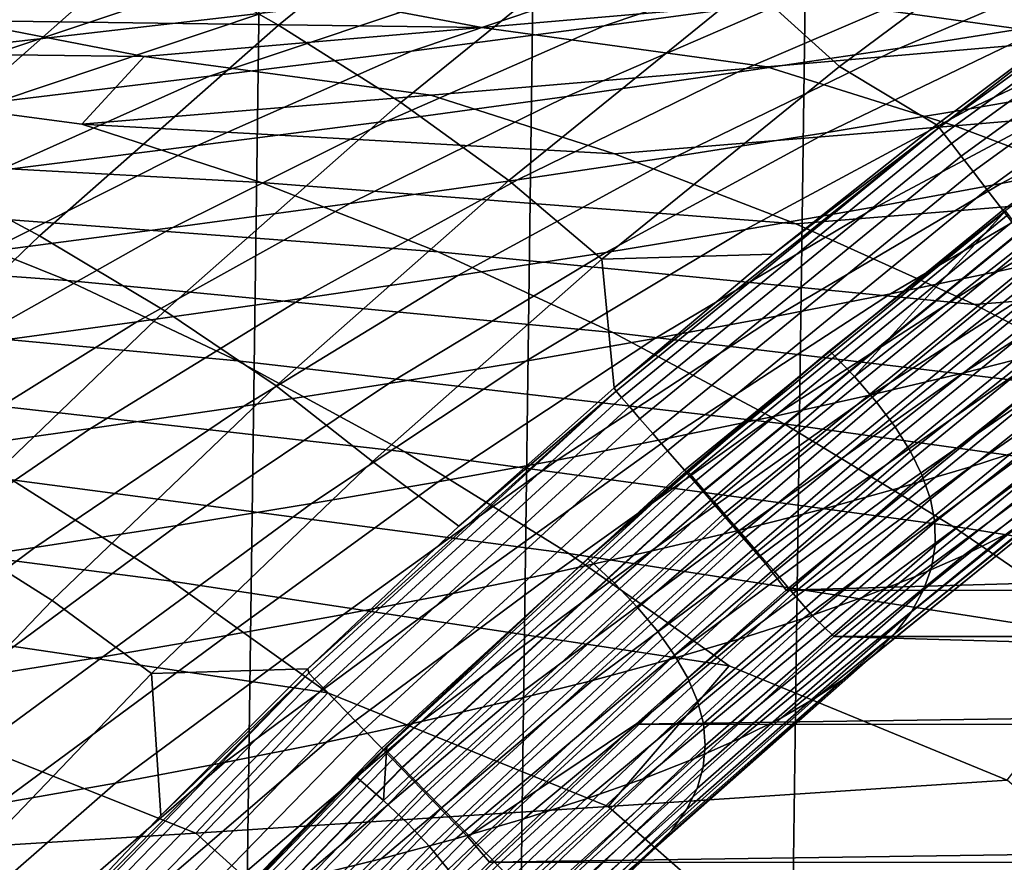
# Model space of a CAD drawing. Header units: metres. Extents: x -166 to 33, y -71 to 34.
# Tile 256 of 332: x 3.4 to 5.63, y 11.4 to 13.3. Entities that reach past the tile are written whole.
import ezdxf

# ---------------------------------------------------------------- set-up
doc = ezdxf.new("R2010")
doc.units = ezdxf.units.M
doc.layers.add('solid_12208131', color=7, linetype='CONTINUOUS')

msp = doc.modelspace()

# ---------------------------------------------------------------- linework, layer by layer
at = {"layer": 'solid_12208131'}
for points in [[(2.211184, -23.343184, -0.2), (2.833375, 23.271292, -0.2), (3.454813, 23.183413, -0.2), (2.833374, -23.271292, -0.2)], [(2.833374, -23.271292, -0.2), (3.454813, 23.183413, -0.2), (4.074116, 23.079647, -0.2), (3.454812, -23.183413, -0.2)], [(3.454812, -23.183413, -0.2), (4.074116, 23.079647, -0.2), (4.690669, 22.960131, -0.2), (4.074115, -23.079647, -0.2)], [(4.074115, -23.079647, -0.2), (4.690669, 22.960131, -0.2), (5.30349, 22.825026, -0.2), (4.690668, -22.960133, -0.2)], [(4.690668, -22.960133, -0.2), (5.30349, 22.825026, -0.2), (5.911822, 22.674566, -0.2), (5.303488, -22.825027, -0.2)], [(5.303488, -22.825027, -0.2), (5.911822, 22.674566, -0.2), (6.515336, 22.508831, -0.2), (5.91182, -22.674566, -0.2)], [(3.987666, 13.288642, 119.947594), (4.5463, 13.742145, 119.927429), (4.248061, 13.921711, 115.951706), (3.682292, 13.462282, 115.976242)], [(5.613755, 13.797772, 127.858727), (5.051898, 13.379014, 127.869843), (5.254609, 13.195552, 131.835968), (5.808834, 13.608568, 131.830048)], [(4.263602, 13.113696, 123.915817), (4.81502, 13.561229, 123.900238), (4.5463, 13.742145, 119.927429), (3.987666, 13.288642, 119.947594)], [(3.136012, 12.979865, 115.999924), (3.682292, 13.462282, 115.976242), (3.3498, 13.634567, 112.002052), (2.796706, 13.145977, 112.02977)], [(5.808834, 13.608568, 131.830048), (5.254609, 13.195552, 131.835968), (5.473254, 13.063764, 135.635895), (5.850543, 13.345993, 135.635834)], [(6.240782, 13.611244, 135.707077), (5.850543, 13.345993, 135.635834), (5.479037, 13.057771, 135.707077)], [(6.240782, 13.611244, 135.707077), (5.479037, 13.057771, 135.707077), (5.49016, 13.04333, 135.780701), (6.251066, 13.596194, 135.780701)], [(6.251066, 13.596194, 135.780701), (5.49016, 13.04333, 135.780701), (5.506862, 13.021646, 135.85144), (6.26651, 13.573594, 135.85144)], [(6.26651, 13.573594, 135.85144), (5.506862, 13.021646, 135.85144), (5.528878, 12.993065, 135.918167), (6.286865, 13.543805, 135.918167)], [(4.507781, 12.937494, 127.880615), (5.051898, 13.379014, 127.869843), (4.81502, 13.561229, 123.900238), (4.263602, 13.113696, 123.915817)], [(5.732033, 13.545034, 192.608948), (5.13649, 13.343105, 192.759048), (4.722967, 13.286849, 194.341476), (5.318596, 13.488344, 194.189774)], [(6.286865, 13.543805, 135.918167), (5.528878, 12.993065, 135.918167), (5.555855, 12.958042, 135.979797), (6.311809, 13.507304, 135.979797)], [(5.902186, 13.454686, 189.574829), (6.255547, 13.51009, 187.973679), (5.736758, 13.291456, 187.796494), (5.390101, 13.237022, 189.390717)], [(6.311809, 13.507304, 135.979797), (5.555855, 12.958042, 135.979797), (5.587362, 12.917139, 136.03537), (6.340941, 13.464674, 136.03537)], [(3.296762, 13.428148, 204.035828), (3.862101, 13.489097, 202.485062), (3.391067, 13.356988, 202.234528), (2.834333, 13.296741, 203.77774)], [(3.923671, 13.416669, 200.682968), (4.432734, 13.475824, 199.123413), (3.94991, 13.315969, 198.890884), (3.448939, 13.257609, 200.443008)], [(5.318596, 13.488344, 194.189774), (4.722967, 13.286849, 194.341476), (4.288203, 13.230228, 195.917023), (4.884153, 13.431295, 195.763931)], [(3.448274, 12.812448, 119.967056), (3.987666, 13.288642, 119.947594), (3.682292, 13.462282, 115.976242), (3.136012, 12.979865, 115.999924)], [(5.529365, 13.399038, 191.170059), (5.902186, 13.454686, 189.574829), (5.390101, 13.237022, 189.390717), (5.024143, 13.182349, 190.978958)], [(6.340941, 13.464674, 136.03537), (5.587362, 12.917139, 136.03537), (5.622896, 12.871008, 136.083984), (6.373796, 13.416595, 136.083984)], [(4.884153, 13.431295, 195.763931), (4.288203, 13.230228, 195.917023), (3.831606, 13.173204, 197.485367), (4.42812, 13.37385, 197.331085)], [(4.446639, 13.283219, 212.060074), (5.180382, 13.347653, 210.492111), (4.74094, 13.429307, 210.205383), (4.016895, 13.364602, 211.765717)], [(3.391067, 13.356988, 202.234528), (3.923671, 13.416669, 200.682968), (3.448939, 13.257609, 200.443008), (2.924622, 13.198735, 201.987122)], [(6.523697, 13.32063, 208.75325), (5.88618, 13.411336, 208.914368), (5.180382, 13.347653, 210.492111), (5.820731, 13.25795, 210.331116)], [(6.373796, 13.416595, 136.083984), (5.622896, 12.871008, 136.083984), (5.661889, 12.820387, 136.124847), (6.409849, 13.363836, 136.124847)], [(5.13649, 13.343105, 192.759048), (5.529365, 13.399038, 191.170059), (5.024143, 13.182349, 190.978958), (4.638294, 13.127399, 192.560898)], [(6.064703, 13.345691, 186.196579), (6.374526, 13.399765, 184.591293), (5.851827, 13.152594, 184.430786), (5.548272, 13.099585, 186.02948)], [(4.446639, 13.283219, 212.060074), (4.016895, 13.364602, 211.765717), (2.841966, 13.354251, 213.012802), (3.264513, 13.299103, 213.315872)], [(4.42812, 13.37385, 197.331085), (3.831606, 13.173204, 197.485367), (3.352583, 13.115737, 199.046158), (3.94991, 13.315969, 198.890884)], [(5.051898, 13.379014, 127.869843), (4.507781, 12.937494, 127.880615), (4.717883, 12.760086, 131.84169), (5.254609, 13.195552, 131.835968)], [(4.722967, 13.286849, 194.341476), (5.13649, 13.343105, 192.759048), (4.638294, 13.127399, 192.560898), (4.231965, 13.072132, 194.136215)], [(5.820731, 13.25795, 210.331116), (5.180382, 13.347653, 210.492111), (4.446639, 13.283219, 212.060074), (5.090137, 13.194542, 211.899384)], [(5.736758, 13.291456, 187.796494), (6.064703, 13.345691, 186.196579), (5.548272, 13.099585, 186.02948), (5.226741, 13.046418, 187.622696)], [(5.479037, 13.057771, 135.707077), (5.850543, 13.345993, 135.635834), (5.473254, 13.063764, 135.635895)], [(3.684345, 13.217992, 213.617798), (3.264513, 13.299103, 213.315872), (2.070791, 13.287775, 214.544846), (2.483187, 13.232768, 214.855453)], [(3.94991, 13.315969, 198.890884), (3.352583, 13.115737, 199.046158), (2.850543, 13.057787, 200.599045), (3.448939, 13.257609, 200.443008)], [(3.684345, 13.217992, 213.617798), (4.446639, 13.283219, 212.060074), (3.264513, 13.299103, 213.315872)], [(3.731178, 12.64377, 123.930855), (4.263602, 13.113696, 123.915817), (3.987666, 13.288642, 119.947594), (3.448274, 12.812448, 119.967056)], [(5.090137, 13.194542, 211.899384), (4.446639, 13.283219, 212.060074), (3.684345, 13.217992, 213.617798), (4.331319, 13.130364, 213.457611)], [(4.288203, 13.230228, 195.917023), (4.722967, 13.286849, 194.341476), (4.231965, 13.072132, 194.136215), (3.804568, 13.016509, 195.70462)], [(5.390101, 13.237022, 189.390717), (5.736758, 13.291456, 187.796494), (5.226741, 13.046418, 187.622696), (4.88665, 12.993058, 189.210144)], [(3.448939, 13.257609, 200.443008), (2.850543, 13.057787, 200.599045), (2.324893, 12.999314, 202.143738), (2.924622, 13.198735, 201.987122)], [(5.514607, 13.061568, 212.18782), (6.25468, 13.124454, 210.612061), (5.820731, 13.25795, 210.331116), (5.090137, 13.194542, 211.899384)], [(6.137991, 13.205485, 182.826935), (6.407341, 13.258297, 181.218323), (5.882856, 12.982712, 181.073837), (5.619359, 12.931059, 182.676193)], [(3.543682, 13.065378, 215.005386), (3.684345, 13.217992, 213.617798), (2.483187, 13.232768, 214.855453), (2.892892, 13.151929, 215.164871)], [(3.831606, 13.173204, 197.485367), (4.288203, 13.230228, 195.917023), (3.804568, 13.016509, 195.70462), (3.355514, 12.960491, 197.265762)], [(5.024143, 13.182349, 190.978958), (5.390101, 13.237022, 189.390717), (4.88665, 12.993058, 189.210144), (4.527414, 12.939466, 190.791534)], [(3.543682, 13.065378, 215.005386), (4.331319, 13.130364, 213.457611), (3.684345, 13.217992, 213.617798)], [(4.746101, 12.997916, 213.753479), (5.514607, 13.061568, 212.18782), (5.090137, 13.194542, 211.899384), (4.331319, 13.130364, 213.457611)], [(4.717883, 12.760086, 131.84169), (5.104703, 12.771374, 135.635956), (5.473254, 13.063764, 135.635895), (5.254609, 13.195552, 131.835968)], [(5.851827, 13.152594, 184.430786), (6.137991, 13.205485, 182.826935), (5.619359, 12.931059, 182.676193), (5.33918, 12.87933, 184.273682)], [(3.352583, 13.115737, 199.046158), (3.831606, 13.173204, 197.485367), (3.355514, 12.960491, 197.265762), (2.884216, 12.90404, 198.819336)], [(4.638294, 13.127399, 192.560898), (5.024143, 13.182349, 190.978958), (4.527414, 12.939466, 190.791534), (4.148447, 12.885602, 192.366562)], [(3.948566, 12.93346, 215.308609), (3.543682, 13.065378, 215.005386), (2.892892, 13.151929, 215.164871), (2.72665, 12.999548, 216.542221)], [(5.548272, 13.099585, 186.02948), (5.851827, 13.152594, 184.430786), (5.33918, 12.87933, 184.273682), (5.041751, 12.827485, 185.865921)], [(4.746101, 12.997916, 213.753479), (4.331319, 13.130364, 213.457611), (3.543682, 13.065378, 215.005386)], [(4.231965, 13.072132, 194.136215), (4.638294, 13.127399, 192.560898), (4.148447, 12.885602, 192.366562), (3.749165, 12.831429, 193.934921)], [(5.93378, 12.903214, 212.473541), (6.683256, 12.965453, 210.890381), (6.25468, 13.124454, 210.612061), (5.514607, 13.061568, 212.18782)], [(3.982407, 12.473883, 127.891014), (4.507781, 12.937494, 127.880615), (4.263602, 13.113696, 123.915817), (3.731178, 12.64377, 123.930855)], [(5.226741, 13.046418, 187.622696), (5.548272, 13.099585, 186.02948), (5.041751, 12.827485, 185.865921), (4.72649, 12.77549, 187.452606)], [(6.130235, 13.034325, 179.467056), (6.362057, 13.085936, 177.856339), (5.837827, 12.782242, 177.727158), (5.611467, 12.731885, 179.331955)], [(3.804568, 13.016509, 195.70462), (4.231965, 13.072132, 194.136215), (3.749165, 12.831429, 193.934921), (3.328983, 12.776911, 195.496307)], [(5.155663, 12.840218, 214.04657), (4.746101, 12.997916, 213.753479), (3.543682, 13.065378, 215.005386), (3.948566, 12.93346, 215.308609)], [(5.479037, 13.057771, 135.707077), (5.104703, 12.771374, 135.635956), (4.745209, 12.469116, 135.636032)], [(5.479037, 13.057771, 135.707077), (4.745209, 12.469116, 135.636032), (4.750137, 12.46159, 135.707077)], [(5.155663, 12.840218, 214.04657), (5.93378, 12.903214, 212.473541), (5.514607, 13.061568, 212.18782), (4.746101, 12.997916, 213.753479)], [(5.479037, 13.057771, 135.707077), (4.750137, 12.46159, 135.707077), (4.762065, 12.44781, 135.780701), (5.49016, 13.04333, 135.780701)], [(5.479037, 13.057771, 135.707077), (5.473254, 13.063764, 135.635895), (5.104703, 12.771374, 135.635956)], [(4.88665, 12.993058, 189.210144), (5.226741, 13.046418, 187.622696), (4.72649, 12.77549, 187.452606), (4.392817, 12.723305, 189.033432)], [(5.49016, 13.04333, 135.780701), (4.762065, 12.44781, 135.780701), (4.779977, 12.427116, 135.85144), (5.506862, 13.021646, 135.85144)], [(5.882856, 12.982712, 181.073837), (6.130235, 13.034325, 179.467056), (5.611467, 12.731885, 179.331955), (5.369671, 12.681526, 180.932709)], [(3.355514, 12.960491, 197.265762), (3.804568, 13.016509, 195.70462), (3.328983, 12.776911, 195.496307), (2.887318, 12.722007, 197.0504)], [(5.506862, 13.021646, 135.85144), (4.779977, 12.427116, 135.85144), (4.803586, 12.39984, 135.918167), (5.528878, 12.993065, 135.918167)], [(4.348311, 12.776421, 215.608978), (3.948566, 12.93346, 215.308609), (2.72665, 12.999548, 216.542221), (3.121433, 12.868168, 216.852722)], [(4.527414, 12.939466, 190.791534), (4.88665, 12.993058, 189.210144), (4.392817, 12.723305, 189.033432), (4.040152, 12.670895, 190.608124)], [(5.528878, 12.993065, 135.918167), (4.803586, 12.39984, 135.918167), (4.832517, 12.366417, 135.979797), (5.555855, 12.958042, 135.979797)], [(5.850941, 12.937108, 138.618866), (5.797539, 12.997531, 136.975159), (5.630064, 12.870177, 136.97525), (5.288397, 12.494802, 138.615234)], [(2.929154, 12.314249, 119.985794), (3.448274, 12.812448, 119.967056), (3.136012, 12.979865, 115.999924), (2.610261, 12.475158, 116.02272)], [(5.619359, 12.931059, 182.676193), (5.882856, 12.982712, 181.073837), (5.369671, 12.681526, 180.932709), (5.111881, 12.63113, 182.528961)], [(5.555855, 12.958042, 135.979797), (4.832517, 12.366417, 135.979797), (4.866305, 12.327382, 136.03537), (5.587362, 12.917139, 136.03537)], [(3.51116, 12.711796, 217.160278), (3.121433, 12.868168, 216.852722), (1.879977, 12.932949, 218.067078), (2.264472, 12.802117, 218.38472)], [(4.148447, 12.885602, 192.366562), (4.527414, 12.939466, 190.791534), (4.040152, 12.670895, 190.608124), (3.667912, 12.61822, 192.176376)], [(5.559237, 12.657519, 214.336212), (5.155663, 12.840218, 214.04657), (3.948566, 12.93346, 215.308609), (4.348311, 12.776421, 215.608978)], [(4.507781, 12.937494, 127.880615), (3.982407, 12.473883, 127.891014), (4.199646, 12.302833, 131.847229), (4.717883, 12.760086, 131.84169)], [(5.33918, 12.87933, 184.273682), (5.619359, 12.931059, 182.676193), (5.111881, 12.63113, 182.528961), (4.837542, 12.58066, 184.120255)], [(5.897089, 12.877701, 140.261688), (5.850941, 12.937108, 138.618866), (5.288397, 12.494802, 138.615234), (5.337931, 12.437477, 140.254044)], [(5.587362, 12.917139, 136.03537), (4.866305, 12.327382, 136.03537), (4.904411, 12.283359, 136.083984), (5.622896, 12.871008, 136.083984)], [(5.559237, 12.657519, 214.336212), (6.346862, 12.719736, 212.755936), (5.93378, 12.903214, 212.473541), (5.155663, 12.840218, 214.04657)], [(3.749165, 12.831429, 193.934921), (4.148447, 12.885602, 192.366562), (3.667912, 12.61822, 192.176376), (3.275517, 12.565247, 193.73793)], [(5.041751, 12.827485, 185.865921), (5.33918, 12.87933, 184.273682), (4.837542, 12.58066, 184.120255), (4.546087, 12.530079, 185.706192)], [(5.935846, 12.819385, 141.903458), (5.897089, 12.877701, 140.261688), (5.337931, 12.437477, 140.254044), (5.38011, 12.381205, 141.891754)], [(6.049307, 12.832633, 176.11879), (6.246465, 12.883095, 174.507309), (5.724501, 12.55161, 174.392761), (5.532443, 12.502498, 175.998611)], [(4.742169, 12.594511, 215.905838), (4.348311, 12.776421, 215.608978), (3.121433, 12.868168, 216.852722), (3.51116, 12.711796, 217.160278)], [(5.622896, 12.871008, 136.083984), (4.904411, 12.283359, 136.083984), (4.946227, 12.23505, 136.124847), (5.661889, 12.820387, 136.124847)], [(5.629191, 12.868747, 136.911667), (4.911101, 12.281055, 136.911667), (5.23157, 12.55303, 136.975479)], [(5.635172, 12.860987, 136.844437), (4.917515, 12.27365, 136.844437), (4.911101, 12.281055, 136.911667), (5.629191, 12.868747, 136.911667)], [(5.646659, 12.846082, 136.779175), (4.929834, 12.259427, 136.779175), (4.917515, 12.27365, 136.844437), (5.635172, 12.860987, 136.844437)], [(5.630064, 12.870177, 136.97525), (5.23157, 12.55303, 136.975479), (5.288397, 12.494802, 138.615234)], [(5.629191, 12.868747, 136.911667), (5.23157, 12.55303, 136.975479), (5.630064, 12.870177, 136.97525)], [(3.328983, 12.776911, 195.496307), (3.749165, 12.831429, 193.934921), (3.275517, 12.565247, 193.73793), (2.862387, 12.511935, 195.29245)], [(5.663441, 12.824306, 136.717056), (4.947831, 12.238647, 136.717056), (4.929834, 12.259427, 136.779175), (5.646659, 12.846082, 136.779175)], [(5.837827, 12.782242, 177.727158), (6.049307, 12.832633, 176.11879), (5.532443, 12.502498, 175.998611), (5.326168, 12.453455, 177.601273)], [(3.218763, 12.152131, 123.945335), (3.731178, 12.64377, 123.930855), (3.448274, 12.812448, 119.967056), (2.929154, 12.314249, 119.985794)], [(4.72649, 12.77549, 187.452606), (5.041751, 12.827485, 185.865921), (4.546087, 12.530079, 185.706192), (4.236941, 12.479352, 187.286484)], [(5.661889, 12.820387, 136.124847), (4.946227, 12.23505, 136.124847), (4.991083, 12.183228, 136.157349), (5.703717, 12.766085, 136.157349)], [(5.685207, 12.796063, 136.659241), (4.971173, 12.211696, 136.659241), (4.947831, 12.238647, 136.717056), (5.663441, 12.824306, 136.717056)], [(5.96691, 12.762113, 143.544052), (5.935846, 12.819385, 141.903458), (5.38011, 12.381205, 141.891754), (5.414634, 12.325938, 143.528214)], [(3.895104, 12.530686, 217.464233), (3.51116, 12.711796, 217.160278), (2.264472, 12.802117, 218.38472), (2.643996, 12.646429, 218.699341)], [(5.711557, 12.761873, 136.606796), (4.999431, 12.17907, 136.606796), (4.971173, 12.211696, 136.659241), (5.685207, 12.796063, 136.659241)], [(4.392817, 12.723305, 189.033432), (4.72649, 12.77549, 187.452606), (4.236941, 12.479352, 187.286484), (3.909528, 12.428441, 188.860855)], [(5.956206, 12.450087, 214.62149), (5.559237, 12.657519, 214.336212), (4.348311, 12.776421, 215.608978), (4.742169, 12.594511, 215.905838)], [(4.717883, 12.760086, 131.84169), (4.745209, 12.469116, 135.636032), (5.104703, 12.771374, 135.635956)], [(5.703717, 12.766085, 136.157349), (4.991083, 12.183228, 136.157349), (5.038263, 12.128722, 136.180923), (5.747712, 12.70897, 136.180923)], [(5.742004, 12.722368, 136.560669), (5.032082, 12.14137, 136.560669), (4.999431, 12.17907, 136.606796), (5.711557, 12.761873, 136.606796)], [(5.611467, 12.731885, 179.331955), (5.837827, 12.782242, 177.727158), (5.326168, 12.453455, 177.601273), (5.105124, 12.404447, 179.200287)], [(5.989979, 12.705835, 145.183289), (5.96691, 12.762113, 143.544052), (5.414634, 12.325938, 143.528214), (5.441202, 12.271632, 145.163269)], [(4.717883, 12.760086, 131.84169), (4.199646, 12.302833, 131.847229), (4.394736, 12.156966, 135.636108), (4.745209, 12.469116, 135.636032)], [(4.040152, 12.670895, 190.608124), (4.392817, 12.723305, 189.033432), (3.909528, 12.428441, 188.860855), (3.563271, 12.377312, 190.429001)], [(5.369671, 12.681526, 180.932709), (5.611467, 12.731885, 179.331955), (5.105124, 12.404447, 179.200287), (4.868761, 12.355438, 180.795166)], [(5.775985, 12.678276, 136.521744), (5.068523, 12.099295, 136.521744), (5.032082, 12.14137, 136.560669), (5.742004, 12.722368, 136.560669)], [(5.956206, 12.450087, 214.62149), (6.753212, 12.511395, 213.034058), (6.346862, 12.719736, 212.755936), (5.559237, 12.657519, 214.336212)], [(5.129557, 12.387996, 216.198196), (4.742169, 12.594511, 215.905838), (3.51116, 12.711796, 217.160278), (3.895104, 12.530686, 217.464233)], [(5.747712, 12.70897, 136.180923), (5.038263, 12.128722, 136.180923), (5.087014, 12.072403, 136.195221), (5.793171, 12.649954, 136.195221)], [(6.004751, 12.650507, 146.82106), (5.989979, 12.705835, 145.183289), (5.441202, 12.271632, 145.163269), (5.459513, 12.21824, 146.796768)], [(6.068019, 12.650193, 171.173218), (6.220177, 12.699756, 169.560043), (5.697754, 12.339349, 169.46492), (5.550277, 12.291239, 171.072815)], [(5.111881, 12.63113, 182.528961), (5.369671, 12.681526, 180.932709), (4.868761, 12.355438, 180.795166), (4.616526, 12.306393, 182.385483)], [(5.812874, 12.630412, 136.490723), (5.108083, 12.053618, 136.490723), (5.068523, 12.099295, 136.521744), (5.775985, 12.678276, 136.521744)], [(3.667912, 12.61822, 192.176376), (4.040152, 12.670895, 190.608124), (3.563271, 12.377312, 190.429001), (3.197592, 12.325928, 191.990662)], [(4.272717, 12.325101, 217.76358), (3.895104, 12.530686, 217.464233), (2.643996, 12.646429, 218.699341), (3.017845, 12.466134, 219.010269)], [(3.476778, 11.98885, 127.901024), (3.982407, 12.473883, 127.891014), (3.731178, 12.64377, 123.930855), (3.218763, 12.152131, 123.945335)], [(4.837542, 12.58066, 184.120255), (5.111881, 12.63113, 182.528961), (4.616526, 12.306393, 182.385483), (4.347868, 12.257277, 183.970734)], [(5.793171, 12.649954, 136.195221), (5.087014, 12.072403, 136.195221), (5.133691, 12.012799, 136.199997), (5.83672, 12.588051, 136.199997)], [(5.85199, 12.579658, 136.46817), (5.150031, 12.005185, 136.46817), (5.108083, 12.053618, 136.490723), (5.812874, 12.630412, 136.490723)], [(5.902888, 12.600828, 172.78418), (6.068019, 12.650193, 171.173218), (5.550277, 12.291239, 171.072815), (5.389909, 12.24332, 172.678452)], [(6.010927, 12.596079, 148.45726), (6.004751, 12.650507, 146.82106), (5.459513, 12.21824, 146.796768), (5.469272, 12.165716, 148.42865)], [(3.275517, 12.565247, 193.73793), (3.667912, 12.61822, 192.176376), (3.197592, 12.325928, 191.990662), (2.811914, 12.274251, 193.545547)], [(6.3456, 12.218166, 214.902161), (5.956206, 12.450087, 214.62149), (4.742169, 12.594511, 215.905838), (5.129557, 12.387996, 216.198196)], [(25.258116, 12.586449, 136.199997), (5.83672, 12.588051, 136.199997), (5.133691, 12.012799, 136.199997)], [(25.96146, 12.010715, 136.199997), (25.258116, 12.586449, 136.199997), (5.133691, 12.012799, 136.199997)], [(5.724501, 12.55161, 174.392761), (5.902888, 12.600828, 172.78418), (5.389909, 12.24332, 172.678452), (5.216374, 12.195547, 174.281631)], [(6.008207, 12.542502, 150.091888), (6.010927, 12.596079, 148.45726), (5.469272, 12.165716, 148.42865), (5.470181, 12.114014, 150.058884)], [(4.546087, 12.530079, 185.706192), (4.837542, 12.58066, 184.120255), (4.347868, 12.257277, 183.970734), (4.062228, 12.208055, 185.550537)], [(5.89261, 12.526951, 136.454514), (5.193592, 11.954888, 136.454514), (5.150031, 12.005185, 136.46817), (5.85199, 12.579658, 136.46817)], [(5.288397, 12.494802, 138.615234), (5.23157, 12.55303, 136.975479), (4.686106, 12.084193, 136.975815), (4.74596, 12.028037, 138.61174)], [(5.23157, 12.55303, 136.975479), (4.913241, 12.284545, 136.975677), (4.686106, 12.084193, 136.975815)], [(4.911101, 12.281055, 136.911667), (4.913241, 12.284545, 136.975677), (5.23157, 12.55303, 136.975479)], [(5.532443, 12.502498, 175.998611), (5.724501, 12.55161, 174.392761), (5.216374, 12.195547, 174.281631), (5.029264, 12.147876, 175.882004)], [(5.996296, 12.489732, 151.72496), (6.008207, 12.542502, 150.091888), (5.470181, 12.114014, 150.058884), (5.461946, 12.063087, 151.687485)], [(4.236941, 12.479352, 187.286484), (4.546087, 12.530079, 185.706192), (4.062228, 12.208055, 185.550537), (3.759034, 12.158691, 187.124619)], [(5.509512, 12.157122, 216.48584), (5.129557, 12.387996, 216.198196), (3.895104, 12.530686, 217.464233), (4.272717, 12.325101, 217.76358)], [(5.193592, 11.954888, 136.454514), (5.89261, 12.526951, 136.454514), (5.937696, 12.477086, 136.449997), (5.241344, 11.907596, 136.449997)], [(6.164237, 12.534687, 163.014526), (5.630351, 12.138843, 163.111954), (5.534053, 12.090786, 164.732468), (6.065582, 12.485321, 164.629562)], [(5.326168, 12.453455, 177.601273), (5.532443, 12.502498, 175.998611), (5.029264, 12.147876, 175.882004), (4.828039, 12.100273, 177.479141)], [(3.909528, 12.428441, 188.860855), (4.236941, 12.479352, 187.286484), (3.759034, 12.158691, 187.124619), (3.437712, 12.109151, 188.692673)], [(3.982407, 12.473883, 127.891014), (3.476778, 11.98885, 127.901024), (3.700885, 11.82445, 131.852539), (4.199646, 12.302833, 131.847229)], [(5.337931, 12.437477, 140.254044), (5.288397, 12.494802, 138.615234), (4.74596, 12.028037, 138.61174), (4.798754, 11.972901, 140.246689)], [(5.241344, 11.907596, 136.449997), (5.937696, 12.477086, 136.449997), (25.855291, 11.907668, 136.449997)], [(6.065582, 12.485321, 164.629562), (5.534053, 12.090786, 164.732468), (5.425841, 12.043104, 166.351395), (5.955133, 12.436341, 166.243103)], [(5.974895, 12.437716, 153.35643), (5.996296, 12.489732, 151.72496), (5.461946, 12.063087, 151.687485), (5.444273, 12.012892, 153.314423)], [(4.643042, 12.095287, 218.05809), (4.272717, 12.325101, 217.76358), (3.017845, 12.466134, 219.010269), (3.385502, 12.261497, 219.316483)], [(4.750137, 12.46159, 135.707077), (4.394736, 12.156966, 135.636108), (4.053488, 11.835066, 135.636169)], [(4.750137, 12.46159, 135.707077), (4.053488, 11.835066, 135.636169), (4.05642, 11.824673, 135.707077)], [(4.750137, 12.46159, 135.707077), (4.05642, 11.824673, 135.707077), (4.069117, 11.8116, 135.780701), (4.762065, 12.44781, 135.780701)], [(4.750137, 12.46159, 135.707077), (4.745209, 12.469116, 135.636032), (4.394736, 12.156966, 135.636108)], [(5.105124, 12.404447, 179.200287), (5.326168, 12.453455, 177.601273), (4.828039, 12.100273, 177.479141), (4.612153, 12.052705, 179.07254)], [(3.563271, 12.377312, 190.429001), (3.909528, 12.428441, 188.860855), (3.437712, 12.109151, 188.692673), (3.097691, 12.059398, 190.254456)], [(4.762065, 12.44781, 135.780701), (4.069117, 11.8116, 135.780701), (4.088184, 11.791968, 135.85144), (4.779977, 12.427116, 135.85144)], [(5.38011, 12.381205, 141.891754), (5.337931, 12.437477, 140.254044), (4.798754, 11.972901, 140.246689), (4.844226, 11.918777, 141.880493)], [(5.955133, 12.436341, 166.243103), (5.425841, 12.043104, 166.351395), (5.305439, 11.995749, 167.968567), (5.832615, 12.3877, 167.85495)], [(5.943707, 12.386411, 154.986313), (5.974895, 12.437716, 153.35643), (5.444273, 12.012892, 153.314423), (5.416863, 11.963379, 154.939728)], [(4.779977, 12.427116, 135.85144), (4.088184, 11.791968, 135.85144), (4.113317, 11.766091, 135.918167), (4.803586, 12.39984, 135.918167)], [(3.746021, 12.032762, 219.617737), (3.385502, 12.261497, 219.316483), (2.110374, 12.401004, 220.542465), (2.467892, 12.19733, 220.855408)], [(4.803586, 12.39984, 135.918167), (4.113317, 11.766091, 135.918167), (4.144113, 11.734384, 135.979797), (4.832517, 12.366417, 135.979797)], [(4.868761, 12.355438, 180.795166), (5.105124, 12.404447, 179.200287), (4.612153, 12.052705, 179.07254), (4.38106, 12.005137, 180.661743)], [(6.72669, 11.962246, 215.177704), (6.3456, 12.218166, 214.902161), (5.129557, 12.387996, 216.198196), (5.509512, 12.157122, 216.48584)], [(5.832615, 12.3877, 167.85495), (5.305439, 11.995749, 167.968567), (5.17257, 11.948671, 169.583771), (5.697754, 12.339349, 169.46492)], [(5.902431, 12.335766, 156.614578), (5.943707, 12.386411, 154.986313), (5.416863, 11.963379, 154.939728), (5.379422, 11.914505, 156.563354)], [(3.197592, 12.325928, 191.990662), (3.563271, 12.377312, 190.429001), (3.097691, 12.059398, 190.254456), (2.738395, 12.009398, 191.809692)], [(4.832517, 12.366417, 135.979797), (4.144113, 11.734384, 135.979797), (4.180081, 11.697351, 136.03537), (4.866305, 12.327382, 136.03537)], [(5.414634, 12.325938, 143.528214), (5.38011, 12.381205, 141.891754), (4.844226, 11.918777, 141.880493), (4.882079, 11.865621, 143.512985)], [(4.616526, 12.306393, 182.385483), (4.868761, 12.355438, 180.795166), (4.38106, 12.005137, 180.661743), (4.134212, 11.957535, 182.246292)], [(5.697754, 12.339349, 169.46492), (5.17257, 11.948671, 169.583771), (5.026961, 11.901826, 171.196793), (5.550277, 12.291239, 171.072815)], [(4.866305, 12.327382, 136.03537), (4.180081, 11.697351, 136.03537), (4.220645, 11.655587, 136.083984), (4.904411, 12.283359, 136.083984)], [(5.881325, 11.902374, 216.768204), (5.509512, 12.157122, 216.48584), (4.272717, 12.325101, 217.76358), (4.643042, 12.095287, 218.05809)], [(5.441202, 12.271632, 145.163269), (5.414634, 12.325938, 143.528214), (4.882079, 11.865621, 143.512985), (4.912014, 11.813386, 145.143997)], [(5.850765, 12.285735, 158.241257), (5.902431, 12.335766, 156.614578), (5.379422, 11.914505, 156.563354), (5.331645, 11.866221, 158.185364)], [(3.700885, 11.82445, 131.852539), (4.053488, 11.835066, 135.636169), (4.394736, 12.156966, 135.636108), (4.199646, 12.302833, 131.847229)], [(4.347868, 12.257277, 183.970734), (4.616526, 12.306393, 182.385483), (4.134212, 11.957535, 182.246292), (3.871065, 11.909864, 183.825684)], [(4.904411, 12.283359, 136.083984), (4.220645, 11.655587, 136.083984), (4.265159, 11.609757, 136.124847), (4.946227, 12.23505, 136.124847)], [(4.911101, 12.281055, 136.911667), (4.227705, 11.653269, 136.911667), (4.686106, 12.084193, 136.975815)], [(4.917515, 12.27365, 136.844437), (4.234532, 11.646244, 136.844437), (4.227705, 11.653269, 136.911667), (4.911101, 12.281055, 136.911667)], [(4.929834, 12.259427, 136.779175), (4.247645, 11.632751, 136.779175), (4.234532, 11.646244, 136.844437), (4.917515, 12.27365, 136.844437)], [(4.911101, 12.281055, 136.911667), (4.686106, 12.084193, 136.975815), (4.913241, 12.284545, 136.975677)], [(5.550277, 12.291239, 171.072815), (5.026961, 11.901826, 171.196793), (4.868335, 11.855163, 172.807449), (5.389909, 12.24332, 172.678452)], [(5.7884, 12.236269, 159.866379), (5.850765, 12.285735, 158.241257), (5.331645, 11.866221, 158.185364), (5.273229, 11.818484, 159.80574)], [(5.005392, 11.841729, 218.347214), (4.643042, 12.095287, 218.05809), (3.385502, 12.261497, 219.316483), (3.746021, 12.032762, 219.617737)], [(4.062228, 12.208055, 185.550537), (4.347868, 12.257277, 183.970734), (3.871065, 11.909864, 183.825684), (3.591064, 11.862093, 185.399551)], [(4.947831, 12.238647, 136.717056), (4.266802, 11.613038, 136.717056), (4.247645, 11.632751, 136.779175), (4.929834, 12.259427, 136.779175)], [(5.459513, 12.21824, 146.796768), (5.441202, 12.271632, 145.163269), (4.912014, 11.813386, 145.143997), (4.933732, 11.762031, 146.773392)], [(4.946227, 12.23505, 136.124847), (4.265159, 11.609757, 136.124847), (4.312908, 11.560596, 136.157349), (4.991083, 12.183228, 136.157349)], [(4.971173, 12.211696, 136.659241), (4.29165, 11.58747, 136.659241), (4.266802, 11.613038, 136.717056), (4.947831, 12.238647, 136.717056)], [(5.389909, 12.24332, 172.678452), (4.868335, 11.855163, 172.807449), (4.696407, 11.808635, 174.415512), (5.216374, 12.195547, 174.281631)], [(5.715031, 12.187321, 161.489929), (5.7884, 12.236269, 159.866379), (5.273229, 11.818484, 159.80574), (5.203867, 11.771247, 161.42453)], [(3.759034, 12.158691, 187.124619), (4.062228, 12.208055, 185.550537), (3.591064, 11.862093, 185.399551), (3.293641, 11.814184, 186.967575)], [(4.999431, 12.17907, 136.606796), (4.321729, 11.556519, 136.606796), (4.29165, 11.58747, 136.659241), (4.971173, 12.211696, 136.659241)], [(5.469272, 12.165716, 148.42865), (5.459513, 12.21824, 146.796768), (4.933732, 11.762031, 146.773392), (4.946939, 11.711509, 148.401077)], [(4.098733, 11.780412, 219.913467), (3.746021, 12.032762, 219.617737), (2.467892, 12.19733, 220.855408), (2.818424, 11.969689, 221.163284)], [(5.216374, 12.195547, 174.281631), (4.696407, 11.808635, 174.415512), (4.510742, 11.762203, 176.020615), (5.029264, 12.147876, 175.882004)], [(5.630351, 12.138843, 163.111954), (5.715031, 12.187321, 161.489929), (5.203867, 11.771247, 161.42453), (5.123257, 11.724463, 163.041748)], [(4.991083, 12.183228, 136.157349), (4.312908, 11.560596, 136.157349), (4.363132, 11.508886, 136.180923), (5.038263, 12.128722, 136.180923)], [(5.032082, 12.14137, 136.560669), (4.356485, 11.520755, 136.560669), (4.321729, 11.556519, 136.606796), (4.999431, 12.17907, 136.606796)], [(5.470181, 12.114014, 150.058884), (5.469272, 12.165716, 148.42865), (4.946939, 11.711509, 148.401077), (4.951341, 11.661777, 150.027084)], [(2.991839, 11.483118, 127.910622), (3.476778, 11.98885, 127.901024), (3.218763, 12.152131, 123.945335), (2.727317, 11.639513, 123.959221)], [(3.437712, 12.109151, 188.692673), (3.759034, 12.158691, 187.124619), (3.293641, 11.814184, 186.967575), (2.978226, 11.766105, 188.529541)], [(5.029264, 12.147876, 175.882004), (4.510742, 11.762203, 176.020615), (4.310788, 11.715835, 177.622269), (4.828039, 12.100273, 177.479141)], [(5.068523, 12.099295, 136.521744), (4.395277, 11.48084, 136.521744), (4.356485, 11.520755, 136.560669), (5.032082, 12.14137, 136.560669)], [(5.881325, 11.902374, 216.768204), (6.72669, 11.962246, 215.177704), (5.509512, 12.157122, 216.48584)], [(5.038263, 12.128722, 136.180923), (4.363132, 11.508886, 136.180923), (4.415027, 11.455456, 136.195221), (5.087014, 12.072403, 136.195221)], [(5.534053, 12.090786, 164.732468), (5.630351, 12.138843, 163.111954), (5.123257, 11.724463, 163.041748), (5.031091, 11.678087, 164.657425)], [(3.097691, 12.059398, 190.254456), (3.437712, 12.109151, 188.692673), (2.978226, 11.766105, 188.529541), (2.644251, 11.717822, 190.085144)], [(4.828039, 12.100273, 177.479141), (4.310788, 11.715835, 177.622269), (4.095995, 11.669495, 179.220001), (4.612153, 12.052705, 179.07254)], [(5.108083, 12.053618, 136.490723), (4.437387, 11.437509, 136.490723), (4.395277, 11.48084, 136.521744), (5.068523, 12.099295, 136.521744)], [(5.633054, 11.583297, 218.146927), (5.881325, 11.902374, 216.768204), (4.643042, 12.095287, 218.05809), (5.005392, 11.841729, 218.347214)], [(5.461946, 12.063087, 151.687485), (5.470181, 12.114014, 150.058884), (4.951341, 11.661777, 150.027084), (4.946645, 11.612793, 151.651382)], [(4.74596, 12.028037, 138.61174), (4.686106, 12.084193, 136.975815), (4.231889, 11.659838, 136.976089), (4.224804, 11.5376, 138.608398)], [(4.227705, 11.653269, 136.911667), (4.231889, 11.659838, 136.976089), (4.686106, 12.084193, 136.975815)], [(5.425841, 12.043104, 166.351395), (5.534053, 12.090786, 164.732468), (5.031091, 11.678087, 164.657425), (4.927078, 11.632072, 166.271484)], [(4.612153, 12.052705, 179.07254), (4.095995, 11.669495, 179.220001), (3.86581, 11.623149, 180.813324), (4.38106, 12.005137, 180.661743)], [(5.087014, 12.072403, 136.195221), (4.415027, 11.455456, 136.195221), (4.794648, 11.710178, 136.199997), (5.133691, 12.012799, 136.199997)], [(5.150031, 12.005185, 136.46817), (4.482039, 11.391562, 136.46817), (4.437387, 11.437509, 136.490723), (5.108083, 12.053618, 136.490723)], [(5.444273, 12.012892, 153.314423), (5.461946, 12.063087, 151.687485), (4.946645, 11.612793, 151.651382), (4.932558, 11.564509, 153.273972)], [(4.732267, 11.523881, 219.71373), (5.005392, 11.841729, 218.347214), (3.746021, 12.032762, 219.617737), (4.098733, 11.780412, 219.913467)], [(4.798754, 11.972901, 140.246689), (4.74596, 12.028037, 138.61174), (4.224804, 11.5376, 138.608398), (4.280723, 11.484757, 140.239639)], [(5.305439, 11.995749, 167.968567), (5.425841, 12.043104, 166.351395), (4.927078, 11.632072, 166.271484), (4.810942, 11.586372, 167.883774)], [(25.96146, 12.010715, 136.199997), (5.133691, 12.012799, 136.199997), (4.794648, 11.710178, 136.199997)], [(26.300617, 11.7079, 136.199997), (25.96146, 12.010715, 136.199997), (4.794648, 11.710178, 136.199997)], [(5.416863, 11.963379, 154.939728), (5.444273, 12.012892, 153.314423), (4.932558, 11.564509, 153.273972), (4.908785, 11.516883, 154.894836)], [(3.476778, 11.98885, 127.901024), (2.991839, 11.483118, 127.910622), (3.222534, 11.325653, 131.857651), (3.700885, 11.82445, 131.852539)], [(4.38106, 12.005137, 180.661743), (3.86581, 11.623149, 180.813324), (3.619681, 11.576766, 182.401749), (4.134212, 11.957535, 182.246292)], [(5.193592, 11.954888, 136.454514), (4.528409, 11.343847, 136.454514), (4.482039, 11.391562, 136.46817), (5.150031, 12.005185, 136.46817)], [(5.17257, 11.948671, 169.583771), (5.305439, 11.995749, 167.968567), (4.810942, 11.586372, 167.883774), (4.682413, 11.540942, 169.494034)], [(3.800953, 11.463918, 221.266846), (4.098733, 11.780412, 219.913467), (2.818424, 11.969689, 221.163284), (3.161319, 11.718565, 221.4655)], [(4.844226, 11.918777, 141.880493), (4.798754, 11.972901, 140.246689), (4.280723, 11.484757, 140.239639), (4.329354, 11.432882, 141.869675)], [(5.379422, 11.914505, 156.563354), (5.416863, 11.963379, 154.939728), (4.908785, 11.516883, 154.894836), (4.875033, 11.46987, 156.514008)], [(4.134212, 11.957535, 182.246292), (3.619681, 11.576766, 182.401749), (3.357056, 11.530311, 183.984787), (3.871065, 11.909864, 183.825684)], [(4.528409, 11.343847, 136.454514), (5.193592, 11.954888, 136.454514), (5.241344, 11.907596, 136.449997), (4.578425, 11.299017, 136.449997)], [(5.026961, 11.901826, 171.196793), (5.17257, 11.948671, 169.583771), (4.682413, 11.540942, 169.494034), (4.541218, 11.495735, 171.102081)], [(4.882079, 11.865621, 143.512985), (4.844226, 11.918777, 141.880493), (4.329354, 11.432882, 141.869675), (4.370399, 11.381934, 143.498352)], [(3.871065, 11.909864, 183.825684), (3.357056, 11.530311, 183.984787), (3.077372, 11.48375, 185.562073), (3.591064, 11.862093, 185.399551)], [(4.868335, 11.855163, 172.807449), (5.026961, 11.901826, 171.196793), (4.541218, 11.495735, 171.102081), (4.387085, 11.450706, 172.707703)], [(4.578425, 11.299017, 136.449997), (5.241344, 11.907596, 136.449997), (26.518059, 11.29923, 136.449997)], [(5.331645, 11.866221, 158.185364), (5.379422, 11.914505, 156.563354), (4.875033, 11.46987, 156.514008), (4.831001, 11.423427, 158.1315)], [(5.241344, 11.907596, 136.449997), (25.855291, 11.907668, 136.449997), (26.518059, 11.29923, 136.449997)], [(3.591064, 11.862093, 185.399551), (3.077372, 11.48375, 185.562073), (2.780052, 11.43705, 187.133316), (3.293641, 11.814184, 186.967575)], [(4.696407, 11.808635, 174.415512), (4.868335, 11.855163, 172.807449), (4.387085, 11.450706, 172.707703), (4.219735, 11.405807, 174.310669)], [(4.912014, 11.813386, 145.143997), (4.882079, 11.865621, 143.512985), (4.370399, 11.381934, 143.498352), (4.403563, 11.33187, 145.125488)], [(5.273229, 11.818484, 159.80574), (5.331645, 11.866221, 158.185364), (4.831001, 11.423427, 158.1315), (4.776384, 11.377507, 159.747314)], [(3.700885, 11.82445, 131.852539), (3.72152, 11.503386, 135.636215), (4.053488, 11.835066, 135.636169)], [(4.05642, 11.824673, 135.707077), (4.053488, 11.835066, 135.636169), (3.72152, 11.503386, 135.636215)], [(4.732267, 11.523881, 219.71373), (5.633054, 11.583297, 218.146927), (5.005392, 11.841729, 218.347214)], [(3.700885, 11.82445, 131.852539), (3.222534, 11.325653, 131.857651), (3.398989, 11.162051, 135.636246), (3.72152, 11.503386, 135.636215)], [(4.05642, 11.824673, 135.707077), (3.72152, 11.503386, 135.636215), (3.398989, 11.162051, 135.636246)], [(4.05642, 11.824673, 135.707077), (3.398989, 11.162051, 135.636246), (3.400042, 11.149261, 135.707077)], [(4.05642, 11.824673, 135.707077), (3.400042, 11.149261, 135.707077), (3.413468, 11.136938, 135.780701), (4.069117, 11.8116, 135.780701)], [(4.069117, 11.8116, 135.780701), (3.413468, 11.136938, 135.780701), (3.433631, 11.118433, 135.85144), (4.088184, 11.791968, 135.85144)], [(4.510742, 11.762203, 176.020615), (4.696407, 11.808635, 174.415512), (4.219735, 11.405807, 174.310669), (4.038737, 11.361003, 175.910614)], [(4.933732, 11.762031, 146.773392), (4.912014, 11.813386, 145.143997), (4.403563, 11.33187, 145.125488), (4.428549, 11.282647, 146.750931)], [(5.203867, 11.771247, 161.42453), (5.273229, 11.818484, 159.80574), (4.776384, 11.377507, 159.747314), (4.71088, 11.332069, 161.361511)], [(4.088184, 11.791968, 135.85144), (3.433631, 11.118433, 135.85144), (3.460208, 11.094043, 135.918167), (4.113317, 11.766091, 135.918167)], [(4.113317, 11.766091, 135.918167), (3.460208, 11.094043, 135.918167), (3.492774, 11.064155, 135.979797), (4.144113, 11.734384, 135.979797)], [(3.800953, 11.463918, 221.266846), (4.732267, 11.523881, 219.71373), (4.098733, 11.780412, 219.913467)], [(4.310788, 11.715835, 177.622269), (4.510742, 11.762203, 176.020615), (4.038737, 11.361003, 175.910614), (3.843549, 11.316259, 177.50705)], [(4.946939, 11.711509, 148.401077), (4.933732, 11.762031, 146.773392), (4.428549, 11.282647, 146.750931), (4.445063, 11.234222, 148.374619)], [(5.123257, 11.724463, 163.041748), (5.203867, 11.771247, 161.42453), (4.71088, 11.332069, 161.361511), (4.634186, 11.287067, 162.974091)], [(2.839077, 11.403543, 222.804825), (3.800953, 11.463918, 221.266846), (3.161319, 11.718565, 221.4655)], [(4.144113, 11.734384, 135.979797), (3.492774, 11.064155, 135.979797), (3.530808, 11.029249, 136.03537), (4.180081, 11.697351, 136.03537)], [(5.031091, 11.678087, 164.657425), (5.123257, 11.724463, 163.041748), (4.634186, 11.287067, 162.974091), (4.545999, 11.242457, 164.585114)], [(4.180081, 11.697351, 136.03537), (3.530808, 11.029249, 136.03537), (3.573703, 10.989882, 136.083984), (4.220645, 11.655587, 136.083984)], [(4.095995, 11.669495, 179.220001), (4.310788, 11.715835, 177.622269), (3.843549, 11.316259, 177.50705), (3.633624, 11.271544, 179.099487)], [(4.415027, 11.455456, 136.195221), (4.464201, 11.39782, 136.199997), (4.794648, 11.710178, 136.199997)], [(4.951341, 11.661777, 150.027084), (4.946939, 11.711509, 148.401077), (4.445063, 11.234222, 148.374619), (4.452815, 11.186556, 149.996536)], [(26.300617, 11.7079, 136.199997), (4.794648, 11.710178, 136.199997), (4.464201, 11.39782, 136.199997)], [(26.631132, 11.395398, 136.199997), (26.300617, 11.7079, 136.199997), (4.464201, 11.39782, 136.199997)], [(4.927078, 11.632072, 166.271484), (5.031091, 11.678087, 164.657425), (4.545999, 11.242457, 164.585114), (4.446025, 11.198196, 166.194504)], [(3.86581, 11.623149, 180.813324), (4.095995, 11.669495, 179.220001), (3.633624, 11.271544, 179.099487), (3.408414, 11.226826, 180.687439)], [(4.220645, 11.655587, 136.083984), (3.573703, 10.989882, 136.083984), (3.620773, 10.946683, 136.124847), (4.265159, 11.609757, 136.124847)], [(4.227705, 11.653269, 136.911667), (3.581113, 10.987579, 136.911667), (4.161933, 11.591494, 136.976135)], [(4.234532, 11.646244, 136.844437), (3.588332, 10.980958, 136.844437), (3.581113, 10.987579, 136.911667), (4.227705, 11.653269, 136.911667)], [(4.231889, 11.659838, 136.976089), (4.161933, 11.591494, 136.976135), (4.224804, 11.5376, 138.608398)], [(4.227705, 11.653269, 136.911667), (4.161933, 11.591494, 136.976135), (4.231889, 11.659838, 136.976089)], [(4.946645, 11.612793, 151.651382), (4.951341, 11.661777, 150.027084), (4.452815, 11.186556, 149.996536), (4.451512, 11.139604, 151.616699)], [(4.247645, 11.632751, 136.779175), (3.602199, 10.968239, 136.779175), (3.588332, 10.980958, 136.844437), (4.234532, 11.646244, 136.844437)], [(4.266802, 11.613038, 136.717056), (3.622456, 10.949658, 136.717056), (3.602199, 10.968239, 136.779175), (4.247645, 11.632751, 136.779175)], [(4.810942, 11.586372, 167.883774), (4.927078, 11.632072, 166.271484), (4.446025, 11.198196, 166.194504), (4.333996, 11.154239, 167.802063)], [(3.619681, 11.576766, 182.401749), (3.86581, 11.623149, 180.813324), (3.408414, 11.226826, 180.687439), (3.167372, 11.182071, 182.270416)], [(4.265159, 11.609757, 136.124847), (3.620773, 10.946683, 136.124847), (3.671267, 10.900343, 136.157349), (4.312908, 11.560596, 136.157349)], [(4.29165, 11.58747, 136.659241), (3.64873, 10.925559, 136.659241), (3.622456, 10.949658, 136.717056), (4.266802, 11.613038, 136.717056)], [(4.932558, 11.564509, 153.273972), (4.946645, 11.612793, 151.651382), (4.451512, 11.139604, 151.616699), (4.440865, 11.093323, 153.235107)], [(3.581113, 10.987579, 136.911667), (3.660253, 11.075782, 136.976425), (4.161933, 11.591494, 136.976135)], [(4.321729, 11.556519, 136.606796), (3.680536, 10.896384, 136.606796), (3.64873, 10.925559, 136.659241), (4.29165, 11.58747, 136.659241)], [(4.224804, 11.5376, 138.608398), (4.161933, 11.591494, 136.976135), (3.660253, 11.075782, 136.976425), (3.726069, 11.02431, 138.605209)], [(4.682413, 11.540942, 169.494034), (4.810942, 11.586372, 167.883774), (4.333996, 11.154239, 167.802063), (4.209642, 11.11054, 169.407578)], [(3.357056, 11.530311, 183.984787), (3.619681, 11.576766, 182.401749), (3.167372, 11.182071, 182.270416), (2.909951, 11.137246, 183.847931)], [(4.908785, 11.516883, 154.894836), (4.932558, 11.564509, 153.273972), (4.440865, 11.093323, 153.235107), (4.42058, 11.047673, 154.851746)], [(5.070518, 11.22581, 219.99469), (5.980436, 11.283782, 218.42157), (5.633054, 11.583297, 218.146927), (4.732267, 11.523881, 219.71373)], [(4.312908, 11.560596, 136.157349), (3.671267, 10.900343, 136.157349), (3.724376, 10.851602, 136.180923), (4.363132, 11.508886, 136.180923)], [(4.356485, 11.520755, 136.560669), (3.717288, 10.862675, 136.560669), (3.680536, 10.896384, 136.606796), (4.321729, 11.556519, 136.606796)], [(4.541218, 11.495735, 171.102081), (4.682413, 11.540942, 169.494034), (4.209642, 11.11054, 169.407578), (4.072695, 11.067057, 171.010818)], [(4.395277, 11.48084, 136.521744), (3.758306, 10.82505, 136.521744), (3.717288, 10.862675, 136.560669), (4.356485, 11.520755, 136.560669)], [(4.280723, 11.484757, 140.239639), (4.224804, 11.5376, 138.608398), (3.726069, 11.02431, 138.605209), (3.784975, 10.973859, 140.232925)], [(4.129905, 11.167309, 221.554001), (5.070518, 11.22581, 219.99469), (4.732267, 11.523881, 219.71373), (3.800953, 11.463918, 221.266846)], [(4.875033, 11.46987, 156.514008), (4.908785, 11.516883, 154.894836), (4.42058, 11.047673, 154.851746), (4.390367, 11.00261, 156.466629)], [(4.363132, 11.508886, 136.180923), (3.724376, 10.851602, 136.180923), (3.779252, 10.801239, 136.195221), (4.415027, 11.455456, 136.195221)], [(4.387085, 11.450706, 172.707703), (4.541218, 11.495735, 171.102081), (4.072695, 11.067057, 171.010818), (3.922887, 11.023746, 172.611588)], [(4.437387, 11.437509, 136.490723), (3.802834, 10.784207, 136.490723), (3.758306, 10.82505, 136.521744), (4.395277, 11.48084, 136.521744)], [(4.329354, 11.432882, 141.869675), (4.280723, 11.484757, 140.239639), (3.784975, 10.973859, 140.232925), (3.836623, 10.924331, 141.859375)], [(3.158558, 11.108412, 223.098068), (4.129905, 11.167309, 221.554001), (3.800953, 11.463918, 221.266846), (2.839077, 11.403543, 222.804825)], [(4.219735, 11.405807, 174.310669), (4.387085, 11.450706, 172.707703), (3.922887, 11.023746, 172.611588), (3.75994, 10.98056, 174.209641)], [(4.415027, 11.455456, 136.195221), (3.779252, 10.801239, 136.195221), (4.142683, 11.076041, 136.199997), (4.464201, 11.39782, 136.199997)], [(4.831001, 11.423427, 158.1315), (4.875033, 11.46987, 156.514008), (4.390367, 11.00261, 156.466629), (4.349925, 10.958093, 158.079773)], [(4.482039, 11.391562, 136.46817), (3.850049, 10.740899, 136.46817), (3.802834, 10.784207, 136.490723), (4.437387, 11.437509, 136.490723)], [(4.370399, 11.381934, 143.498352), (4.329354, 11.432882, 141.869675), (3.836623, 10.924331, 141.859375), (3.880719, 10.875687, 143.484406)], [(4.038737, 11.361003, 175.910614), (4.219735, 11.405807, 174.310669), (3.75994, 10.98056, 174.209641), (3.583436, 10.937467, 175.804626)], [(4.776384, 11.377507, 159.747314), (4.831001, 11.423427, 158.1315), (4.349925, 10.958093, 158.079773), (4.298952, 10.914079, 159.691208)], [(26.631132, 11.395398, 136.199997), (4.464201, 11.39782, 136.199997), (4.142683, 11.076041, 136.199997)]]:
    msp.add_3dface(points, dxfattribs=at)

doc.saveas('drawing.dxf')
